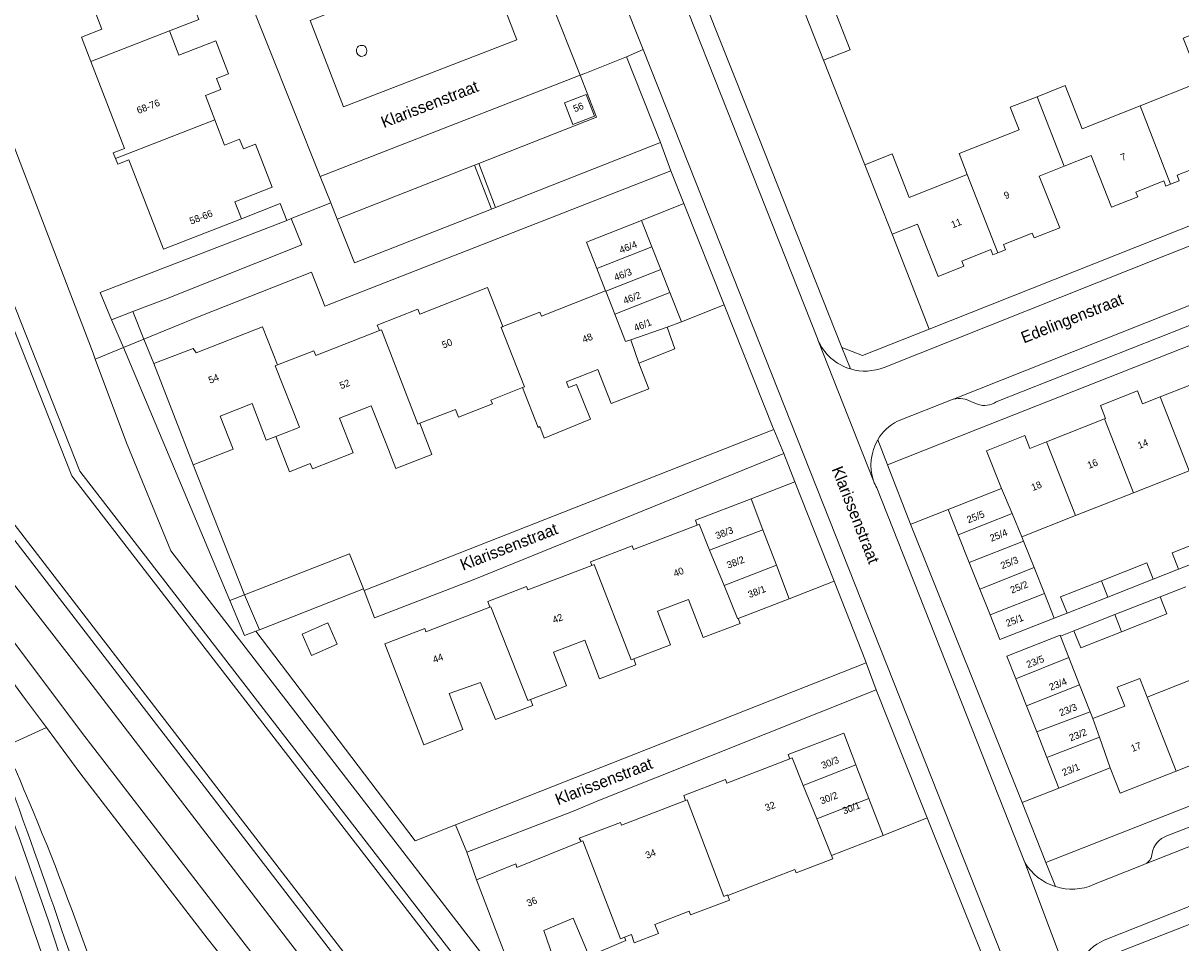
# Model space of a CAD drawing. Header units: metres. Extents: x 151448 to 154749, y 463108 to 465296.
# Tile 404 of 449: x 154194 to 154318, y 464503 to 464602. Entities that reach past the tile are written whole.
import ezdxf
from ezdxf.enums import TextEntityAlignment as Align

# ---------------------------------------------------------------- set-up
doc = ezdxf.new("R2010")
doc.units = ezdxf.units.M
for name, color, linetype, lineweight in [('B-PV-GK-BESCHOEIING-G', 253, 'Continuous', 9), ('B-PV-GR-BEPLANTING_CULTUUR_BODEMBEDEKKER-GV', 253, 'Continuous', 9), ('B-PV-GR-BEPLANTING_CULTUUR_BOSPLANTSOEN-GV', 253, 'Continuous', 9), ('B-PV-GR-BEPLANTING_CULTUUR_HEESTERS-GV', 253, 'Continuous', 9), ('B-PV-GR-GROENVOORZIENING-GV', 253, 'Continuous', 9), ('B-PV-GR-HAAG-GV', 253, 'Continuous', 9), ('B-PV-OG-BEBOUWING-GV', 1, 'Continuous', 9), ('B-PV-OG-BEBOUWING-T18', 2, 'Continuous', 9), ('B-PV-OG-TERREIN_BEGROEID-GV', 253, 'Continuous', 9), ('B-PV-OG-TERREIN_ERF-GV', 253, 'Continuous', 9), ('B-PV-OG-TERREIN_OEVER-GV', 253, 'Continuous', 9), ('B-PV-OG-TOPOGRAFIE-T18', 2, 'Continuous', 9), ('B-PV-OG-WATER-GV', 253, 'Continuous', 9), ('B-PV-OG-WATER_SLOOT-GV', 253, 'Continuous', 9), ('B-PV-VH-GESLOTENVERHARDING_ASFALT-GV', 253, 'Continuous', 9), ('B-PV-VH-OPENVERHARDING_BETONSTRAATSTEEN-GV', 253, 'Continuous', 9), ('B-PV-VH-OPENVERHARDING_TEGEL-GV', 253, 'Continuous', 9)]:
    doc.layers.add(name, color=color, linetype=linetype, lineweight=lineweight)
doc.styles.add('Drong', font='txt', dxfattribs={"height": 1.8})

msp = doc.modelspace()

# ---------------------------------------------------------------- linework, layer by layer
at = {"layer": 'B-PV-GK-BESCHOEIING-G', "flags": 128}
for points in [[(154167.46, 464635.575), (154174.931, 464616.342), (154199.651, 464553.842), (154241.229, 464500)], [(154228.365, 464500), (154160.174, 464588.534), (154145.379, 464626.395)]]:
    msp.add_lwpolyline(points, dxfattribs=at)
at = {"layer": 'B-PV-GR-BEPLANTING_CULTUUR_BODEMBEDEKKER-GV', "flags": 128}
for points in [[(154205.332, 464571.011), (154208.839, 464572.322), (154223.491, 464578.158), (154222.349, 464580.984), (154221.862, 464580.79), (154201.825, 464573.029), (154203.052, 464570.114)], [(154203.052, 464570.114), (154204.313, 464567.119), (154206.498, 464568.011), (154205.332, 464571.011)]]:
    msp.add_lwpolyline(points, close=True, dxfattribs=at)
at = {"layer": 'B-PV-GR-BEPLANTING_CULTUUR_BOSPLANTSOEN-GV', "flags": 128}
msp.add_lwpolyline([(154246.066, 464500), (154242.268, 464509.934), (154241.201, 464512.883), (154239.985, 464515.833), (154235.657, 464514.12), (154218.55, 464536.648), (154217.341, 464536.174), (154215.762, 464539.926), (154204.313, 464567.119), (154201.293, 464565.888), (154204.635, 464556.872), (154209.403, 464545.27), (154244.253, 464500.125)], dxfattribs=at)
at = {"layer": 'B-PV-GR-BEPLANTING_CULTUUR_HEESTERS-GV', "flags": 128}
for points in [[(154262.023, 464589.155), (154258.356, 464598.361), (154253.882, 464596.578), (154253.381, 464596.379), (154255.155, 464591.881), (154242.504, 464586.911), (154244.307, 464582.186)], [(154227.288, 464580.933), (154229.162, 464576.228), (154243.857, 464582.009), (154242.04, 464586.729)], [(154207.569, 464565.411), (154206.498, 464568.011), (154204.313, 464567.119), (154215.762, 464539.926), (154217.33, 464540.54), (154211.796, 464554.511)], [(154230.108, 464541.186), (154228.615, 464544.96), (154217.33, 464540.54), (154218.939, 464536.801)]]:
    msp.add_lwpolyline(points, close=True, dxfattribs=at)
at = {"layer": 'B-PV-GR-GROENVOORZIENING-GV', "flags": 128}
for points in [[(154229.358, 464598.982), (154229.403, 464598.794), (154229.518, 464598.606), (154229.634, 464598.505), (154229.814, 464598.401), (154230.038, 464598.44), (154230.21, 464598.516), (154230.353, 464598.62), (154230.421, 464598.795), (154230.458, 464599.001), (154230.427, 464599.209), (154230.361, 464599.363), (154230.265, 464599.506), (154230.13, 464599.579), (154229.944, 464599.594), (154229.741, 464599.574), (154229.57, 464599.503), (154229.462, 464599.388), (154229.377, 464599.19)], [(154215.762, 464539.926), (154217.341, 464536.174), (154218.55, 464536.648), (154218.939, 464536.801), (154217.33, 464540.54)]]:
    msp.add_lwpolyline(points, close=True, dxfattribs=at)
at = {"layer": 'B-PV-GR-HAAG-GV', "flags": 128}
msp.add_lwpolyline([(154218.939, 464536.801), (154217.33, 464540.54), (154215.762, 464539.926), (154217.341, 464536.174), (154218.55, 464536.648)], close=True, dxfattribs=at)
at = {"layer": 'B-PV-OG-BEBOUWING-GV', "flags": 128}
for points in [[(154283.644, 464614.818), (154282.856, 464614.508), (154283.051, 464614.013), (154280.031, 464612.824), (154279.819, 464613.362), (154277.113, 464612.296), (154279.366, 464606.571), (154276.589, 464605.478), (154279.532, 464598.002), (154282.39, 464599.127), (154280.566, 464603.762), (154286.969, 464606.282)], [(154200.808, 464597.877), (154209.256, 464601.158), (154212.42, 464602.387), (154210.402, 464607.582), (154201.003, 464603.932), (154202.008, 464601.345), (154199.795, 464600.485)], [(154316.838, 464584.681), (154317.764, 464585.047), (154317.529, 464585.642), (154320.482, 464586.807), (154320.7, 464586.255), (154323.499, 464587.359), (154321.303, 464592.924), (154324.003, 464593.99), (154321.098, 464601.516), (154318.201, 464600.372), (154320.06, 464595.663), (154313.557, 464593.097)], [(154203.468, 464587.441), (154214.138, 464591.585), (154213.123, 464594.198), (154214.784, 464594.843), (154214.328, 464596.015), (154215.625, 464596.519), (154214.241, 464600.081), (154210.273, 464598.54), (154209.256, 464601.158), (154200.808, 464597.877), (154204.441, 464588.523), (154203.23, 464588.052)], [(154305.418, 464586.6), (154308.316, 464587.744), (154310.504, 464582.2), (154313.308, 464583.307), (154313.099, 464583.834), (154316.106, 464585.021), (154316.32, 464584.477), (154316.838, 464584.681), (154313.557, 464593.097), (154307.327, 464590.638), (154305.5, 464595.267), (154302.488, 464594.078)], [(154254.938, 464591.994), (154254.04, 464594.314), (154251.709, 464593.412), (154252.608, 464591.091)], [(154298.28, 464577.307), (154299.098, 464577.63), (154298.873, 464578.201), (154301.96, 464579.419), (154302.164, 464578.902), (154304.92, 464579.989), (154302.729, 464585.539), (154305.418, 464586.6), (154302.488, 464594.078), (154299.612, 464592.943), (154300.568, 464590.52), (154294.114, 464587.973), (154294.995, 464585.717)], [(154214.138, 464591.585), (154203.468, 464587.441), (154203.705, 464586.829), (154204.892, 464587.29), (154208.615, 464577.705), (154217.012, 464580.967), (154216.303, 464582.792), (154220.31, 464584.348), (154218.512, 464588.975), (154217.209, 464588.469), (154216.807, 464589.502), (154215.192, 464588.874)], [(154286.927, 464579.291), (154289.658, 464580.369), (154291.87, 464574.764), (154294.622, 464575.85), (154294.398, 464576.418), (154297.525, 464577.652), (154297.745, 464577.096), (154298.28, 464577.307), (154294.995, 464585.717), (154288.758, 464583.255), (154286.917, 464587.92), (154283.979, 464586.76)], [(154259.994, 464580.777), (154254.062, 464578.446), (154255.171, 464575.625), (154261.105, 464577.95)], [(154261.105, 464577.95), (154255.171, 464575.625), (154256.118, 464573.215), (154256.149, 464573.181), (154262.07, 464575.494)], [(154256.149, 464573.181), (154257.117, 464570.719), (154263.034, 464573.041), (154262.07, 464575.494)], [(154245.097, 464569.374), (154243.449, 464573.568), (154236.154, 464570.701), (154235.945, 464571.232), (154231.598, 464569.523), (154231.822, 464568.954), (154232.051, 464569.044), (154235.954, 464558.896), (154236.183, 464558.986), (154240.003, 464560.455), (154240.309, 464559.659), (154243.966, 464561.081), (154243.808, 464561.485), (154247.204, 464562.816), (154247.407, 464562.896), (154244.894, 464569.294)], [(154256.118, 464573.215), (154249.236, 464570.511), (154249.069, 464570.936), (154245.097, 464569.374), (154244.894, 464569.294), (154247.407, 464562.896), (154247.204, 464562.816), (154248.88, 464558.549), (154249.067, 464558.623), (154249.522, 464557.388), (154254.51, 464559.415), (154253.001, 464563.14), (154252.156, 464562.828), (154251.919, 464563.43), (154255.279, 464564.75), (154256.716, 464561.093), (154260.775, 464562.688), (154259.696, 464565.435), (154258.826, 464567.948), (154258.275, 464567.757), (154257.117, 464570.719), (154256.149, 464573.181)], [(154262.759, 464569.309), (154264.267, 464569.902), (154263.034, 464573.041), (154257.117, 464570.719), (154258.275, 464567.757), (154258.826, 464567.948)], [(154220.865, 464565.248), (154219.26, 464569.332), (154212.122, 464566.562), (154211.827, 464567.013), (154207.569, 464565.411), (154211.796, 464554.511), (154216.105, 464556.212), (154214.696, 464559.741), (154218.153, 464561.123), (154219.667, 464557.186), (154220.68, 464557.576), (154222.916, 464558.437), (154223.232, 464558.559), (154220.622, 464565.152)], [(154220.865, 464565.248), (154220.622, 464565.152), (154223.232, 464558.559), (154222.916, 464558.437), (154220.68, 464557.576), (154222.174, 464553.782), (154224.397, 464554.65), (154224.617, 464554.087), (154228.999, 464555.826), (154227.545, 464559.525), (154230.946, 464560.861), (154232.537, 464556.813), (154233.598, 464554.114), (154237.471, 464555.637), (154236.183, 464558.986), (154235.954, 464558.896), (154232.051, 464569.044), (154231.822, 464568.954), (154224.974, 464566.263), (154224.77, 464566.783)], [(154259.696, 464565.435), (154263.584, 464566.996), (154262.759, 464569.309), (154258.826, 464567.948)], [(154325.048, 464556.349), (154321.943, 464564.279), (154315.718, 464561.816), (154318.82, 464553.885)], [(154318.82, 464553.885), (154315.718, 464561.816), (154313.816, 464561.064), (154313.263, 464562.46), (154309.303, 464560.893), (154309.855, 464559.497), (154309.737, 464559.45), (154312.842, 464551.52)], [(154306.631, 464549.062), (154312.842, 464551.52), (154309.737, 464559.45), (154303.495, 464556.98)], [(154298.662, 464551.99), (154299.804, 464549.279), (154300.858, 464546.778), (154306.631, 464549.062), (154303.495, 464556.98), (154301.722, 464556.279), (154301.172, 464557.669), (154297.059, 464556.042)], [(154298.662, 464551.99), (154292.951, 464549.73), (154294.027, 464547.01), (154299.804, 464549.279)], [(154271.76, 464550.855), (154265.77, 464548.559), (154265.963, 464548.055), (154266.17, 464548.134), (154267.306, 464545.357), (154273.033, 464547.533)], [(154301.038, 464546.322), (154300.858, 464546.778), (154299.804, 464549.279), (154294.027, 464547.01), (154295.207, 464544.027)], [(154268.865, 464541.549), (154267.306, 464545.357), (154266.17, 464548.134), (154265.963, 464548.055), (154259.116, 464545.431), (154258.965, 464545.825), (154254.493, 464544.112), (154254.648, 464543.709), (154254.885, 464543.8), (154258.888, 464533.57), (154259.151, 464533.671), (154263.088, 464535.18), (154261.704, 464538.793), (154265.021, 464540.064), (154266.597, 464535.952), (154270.57, 464537.475), (154270.361, 464538.02), (154270.317, 464538.003)], [(154268.865, 464541.549), (154274.493, 464543.723), (154273.033, 464547.533), (154267.306, 464545.357)], [(154322.254, 464545.106), (154321.564, 464546.87), (154316.988, 464545.059), (154317.685, 464543.299)], [(154295.207, 464544.027), (154296.339, 464541.168), (154302.165, 464543.476), (154301.038, 464546.322)], [(154243.698, 464539.24), (154243.796, 464539.278), (154247.77, 464529.198), (154248.052, 464529.306), (154251.921, 464530.788), (154250.536, 464534.403), (154253.878, 464535.683), (154255.467, 464531.536), (154259.393, 464533.04), (154259.151, 464533.671), (154258.888, 464533.57), (154254.885, 464543.8), (154254.648, 464543.709), (154247.766, 464541.073), (154247.629, 464541.431), (154243.47, 464539.837)], [(154274.493, 464543.723), (154268.865, 464541.549), (154270.317, 464538.003), (154270.361, 464538.02), (154275.869, 464540.131)], [(154302.165, 464543.476), (154296.339, 464541.168), (154297.439, 464538.388), (154303.272, 464540.677)], [(154309.406, 464542.058), (154310.096, 464540.316), (154314.975, 464542.234), (154314.29, 464543.978)], [(154310.096, 464540.316), (154309.406, 464542.058), (154305.023, 464540.335), (154305.709, 464538.591)], [(154298.487, 464535.738), (154304.314, 464538.043), (154303.272, 464540.677), (154297.439, 464538.388)], [(154310.847, 464538.421), (154311.235, 464537.442), (154311.572, 464536.581), (154316.438, 464538.493), (154315.714, 464540.334)], [(154248.052, 464529.306), (154247.77, 464529.198), (154243.796, 464539.278), (154243.698, 464539.24), (154236.809, 464536.585), (154236.713, 464536.934), (154232.404, 464535.283), (154236.582, 464524.434), (154240.791, 464526.086), (154239.334, 464529.936), (154242.69, 464531.148), (154244.295, 464527.148), (154248.294, 464528.645)], [(154311.572, 464536.581), (154311.235, 464537.442), (154310.847, 464538.421), (154306.457, 464536.696), (154307.18, 464534.855)], [(154226.286, 464537.538), (154223.539, 464536.332), (154224.544, 464534.043), (154227.291, 464535.249)], [(154300.209, 464531.518), (154305.905, 464533.816), (154305.001, 464536.108), (154304.964, 464536.201), (154299.251, 464533.947)], [(154301.351, 464528.621), (154307.058, 464530.891), (154305.905, 464533.816), (154300.209, 464531.518)], [(154320.492, 464531.986), (154314.324, 464529.554), (154317.433, 464521.615), (154323.6, 464524.047)], [(154307.058, 464530.891), (154301.351, 464528.621), (154302.458, 464525.816), (154308.202, 464527.991)], [(154308.492, 464527.255), (154309.183, 464525.26), (154310.331, 464521.95), (154311.401, 464519.236), (154317.433, 464521.615), (154314.324, 464529.554), (154313.529, 464531.571), (154311.108, 464530.617), (154311.904, 464528.6)], [(154308.202, 464527.991), (154302.458, 464525.816), (154303.541, 464523.068), (154309.183, 464525.26), (154308.492, 464527.255)], [(154275.921, 464522.945), (154276.17, 464523.041), (154277.367, 464520.071), (154283.026, 464522.287), (154281.708, 464525.692), (154275.751, 464523.387)], [(154303.541, 464523.068), (154304.837, 464519.783), (154310.331, 464521.95), (154309.183, 464525.26)], [(154264.73, 464518.469), (154264.907, 464518.538), (154268.824, 464508.154), (154269.22, 464508.307), (154269.249, 464508.232), (154276.47, 464511.046), (154276.616, 464510.668), (154280.541, 464512.187), (154280.399, 464512.554), (154278.816, 464516.477), (154277.367, 464520.071), (154276.17, 464523.041), (154275.921, 464522.945), (154269.156, 464520.328), (154269.006, 464520.714), (154264.532, 464518.983)], [(154284.421, 464518.679), (154283.132, 464522.012), (154283.026, 464522.287), (154277.367, 464520.071), (154278.816, 464516.477)], [(154253.49, 464514.058), (154253.673, 464514.133), (154257.74, 464503.576), (154258.172, 464503.752), (154258.894, 464504.045), (154259.202, 464503.174), (154261.796, 464504.146), (154261.418, 464505.119), (154265.121, 464506.551), (154265.24, 464506.18), (154265.528, 464506.272), (154269.436, 464507.75), (154269.249, 464508.232), (154269.22, 464508.307), (154268.824, 464508.154), (154264.907, 464518.538), (154264.73, 464518.469), (154257.852, 464515.808), (154257.741, 464516.093), (154253.294, 464514.408)], [(154280.399, 464512.554), (154285.959, 464514.705), (154284.421, 464518.679), (154278.816, 464516.477)], [(154242.268, 464509.934), (154246.066, 464500), (154246.397, 464499.135), (154248.933, 464500), (154250.808, 464500.639), (154249.497, 464504.484), (154252.654, 464505.798), (154254.371, 464501.732), (154258.318, 464503.401), (154258.172, 464503.752), (154257.74, 464503.576), (154253.673, 464514.133), (154253.49, 464514.058), (154246.573, 464511.236), (154246.478, 464511.636)]]:
    msp.add_lwpolyline(points, close=True, dxfattribs=at)
at = {"layer": 'B-PV-OG-TERREIN_BEGROEID-GV', "flags": 128}
for points in [[(154224.574, 464500.125), (154200.608, 464531.328), (154157.514, 464586.764)], [(154184.338, 464520.96), (154196.042, 464526.28), (154193.807, 464529.307), (154191.93, 464531.85), (154172.981, 464557.006), (154162.733, 464570.485)], [(154174.992, 464558.832), (154195.966, 464530.926), (154199.813, 464525.807), (154219.705, 464500)], [(154304.573, 464386.422), (154296.464, 464397.404), (154271.857, 464429.651), (154269.763, 464432.395), (154254.435, 464451.851), (154241.371, 464468.05), (154230.236, 464482.439), (154219.782, 464495.452), (154216.201, 464500), (154213.324, 464503.656), (154199.626, 464521.427), (154196.042, 464526.28), (154184.338, 464520.96)]]:
    msp.add_lwpolyline(points, dxfattribs=at)
at = {"layer": 'B-PV-OG-TERREIN_BEGROEID-GV'}
for points in [[(154192.671, 464521.864, -0.0330103), (154206.281, 464483.868)], [(154184.338, 464520.96, -0.0328946), (154195.839, 464491.307)], [(154202.369, 464480.452, 0.017149), (154188.936, 464520.525)]]:
    msp.add_lwpolyline(points, format="xyb", dxfattribs=at)
at = {"layer": 'B-PV-OG-TERREIN_ERF-GV', "flags": 128}
for points in [[(154181.479, 464617.63), (154201.056, 464566.527), (154201.293, 464565.888), (154204.313, 464567.119), (154203.052, 464570.114), (154201.825, 464573.029), (154221.862, 464580.79), (154221.158, 464582.588), (154217.012, 464580.967), (154208.615, 464577.705), (154204.892, 464587.29), (154203.705, 464586.829), (154203.468, 464587.441), (154203.23, 464588.052), (154204.441, 464588.523), (154200.808, 464597.877), (154199.795, 464600.485), (154202.008, 464601.345), (154201.003, 464603.932)], [(154212.42, 464602.387), (154209.256, 464601.158), (154210.273, 464598.54), (154214.241, 464600.081), (154215.625, 464596.519), (154214.328, 464596.015), (154214.784, 464594.843), (154213.123, 464594.198), (154214.138, 464591.585), (154215.192, 464588.874), (154216.807, 464589.502), (154217.209, 464588.469), (154218.512, 464588.975), (154220.31, 464584.348), (154216.303, 464582.792), (154217.012, 464580.967), (154221.158, 464582.588), (154221.862, 464580.79), (154222.349, 464580.984), (154226.594, 464582.672), (154225.472, 464585.491), (154216.98, 464606.809)], [(154280.566, 464603.762), (154282.39, 464599.127), (154279.532, 464598.002), (154283.979, 464586.76), (154286.917, 464587.92), (154288.758, 464583.255), (154294.995, 464585.717), (154294.114, 464587.973), (154300.568, 464590.52), (154299.612, 464592.943), (154302.488, 464594.078), (154305.5, 464595.267), (154307.327, 464590.638), (154313.557, 464593.097), (154320.06, 464595.663)], [(154320.482, 464586.807), (154317.529, 464585.642), (154317.764, 464585.047), (154316.838, 464584.681), (154316.32, 464584.477), (154316.106, 464585.021), (154313.099, 464583.834), (154313.308, 464583.307), (154310.504, 464582.2), (154308.316, 464587.744), (154305.418, 464586.6), (154302.729, 464585.539), (154304.92, 464579.989), (154302.164, 464578.902), (154301.96, 464579.419), (154298.873, 464578.201), (154299.098, 464577.63), (154298.28, 464577.307), (154297.745, 464577.096), (154297.525, 464577.652), (154294.398, 464576.418), (154294.622, 464575.85), (154291.87, 464574.764), (154289.658, 464580.369), (154286.927, 464579.291), (154290.878, 464569.109), (154346.782, 464591.262)], [(154353.931, 464581.183), (154296.094, 464558.339), (154286.413, 464554.515), (154288.904, 464548.142), (154289.023, 464548.189), (154292.951, 464549.73), (154298.662, 464551.99), (154297.059, 464556.042), (154301.172, 464557.669), (154301.722, 464556.279), (154303.495, 464556.98), (154309.737, 464559.45), (154309.855, 464559.497), (154309.303, 464560.893), (154313.263, 464562.46), (154313.816, 464561.064), (154315.718, 464561.816), (154321.943, 464564.279)], [(154318.82, 464553.885), (154312.842, 464551.52), (154306.631, 464549.062), (154300.858, 464546.778), (154301.038, 464546.322), (154302.165, 464543.476), (154303.272, 464540.677), (154304.314, 464538.043), (154305.709, 464538.591), (154305.023, 464540.335), (154309.406, 464542.058), (154314.29, 464543.978), (154314.975, 464542.234), (154317.685, 464543.299), (154316.988, 464545.059), (154321.564, 464546.87)], [(154318.487, 464541.406), (154315.714, 464540.334), (154316.438, 464538.493), (154311.572, 464536.581), (154307.18, 464534.855), (154306.457, 464536.696), (154305.001, 464536.108), (154305.905, 464533.816), (154307.058, 464530.891), (154308.202, 464527.991), (154308.492, 464527.255), (154311.904, 464528.6), (154311.108, 464530.617), (154313.529, 464531.571), (154314.324, 464529.554), (154320.492, 464531.986)], [(154372.301, 464526.064), (154310.6, 464501.906)], [(154297.33, 464500), (154294.513, 464507.032), (154290.682, 464516.597), (154285.959, 464514.705), (154280.399, 464512.554), (154280.541, 464512.187), (154276.616, 464510.668), (154276.47, 464511.046), (154269.249, 464508.232), (154269.436, 464507.75), (154265.528, 464506.272), (154265.24, 464506.18), (154265.121, 464506.551), (154261.418, 464505.119), (154261.796, 464504.146), (154259.202, 464503.174), (154258.894, 464504.045), (154258.172, 464503.752), (154258.318, 464503.401), (154254.371, 464501.732), (154252.654, 464505.798), (154249.497, 464504.484), (154250.808, 464500.639)]]:
    msp.add_lwpolyline(points, dxfattribs=at)
for points in [[(154276.589, 464605.478), (154272.695, 464615.37), (154266.413, 464612.853), (154264.36, 464610.399), (154272.516, 464589.842), (154281.524, 464567.139), (154283.738, 464566.283), (154290.878, 464569.109), (154286.927, 464579.291), (154283.979, 464586.76), (154279.532, 464598.002)], [(154255.171, 464575.625), (154254.062, 464578.446), (154259.994, 464580.777), (154264.549, 464582.587), (154263.144, 464586.124), (154225.975, 464571.561), (154224.522, 464575.215), (154212.462, 464570.443), (154206.498, 464568.011), (154207.569, 464565.411), (154211.827, 464567.013), (154212.122, 464566.562), (154219.26, 464569.332), (154220.865, 464565.248), (154224.77, 464566.783), (154224.974, 464566.263), (154231.822, 464568.954), (154231.598, 464569.523), (154235.945, 464571.232), (154236.154, 464570.701), (154243.449, 464573.568), (154245.097, 464569.374), (154249.069, 464570.936), (154249.236, 464570.511), (154256.118, 464573.215)], [(154264.267, 464569.902), (154268.864, 464571.728), (154264.549, 464582.587), (154259.994, 464580.777), (154261.105, 464577.95), (154262.07, 464575.494), (154263.034, 464573.041)], [(154264.267, 464569.902), (154262.759, 464569.309), (154263.584, 464566.996), (154259.696, 464565.435), (154260.775, 464562.688), (154256.716, 464561.093), (154255.279, 464564.75), (154251.919, 464563.43), (154252.156, 464562.828), (154253.001, 464563.14), (154254.51, 464559.415), (154249.522, 464557.388), (154249.067, 464558.623), (154248.88, 464558.549), (154247.204, 464562.816), (154243.808, 464561.485), (154243.966, 464561.081), (154240.309, 464559.659), (154240.003, 464560.455), (154236.183, 464558.986), (154237.471, 464555.637), (154233.598, 464554.114), (154232.537, 464556.813), (154230.946, 464560.861), (154227.545, 464559.525), (154228.999, 464555.826), (154224.617, 464554.087), (154224.397, 464554.65), (154222.174, 464553.782), (154220.68, 464557.576), (154219.667, 464557.186), (154218.153, 464561.123), (154214.696, 464559.741), (154216.105, 464556.212), (154211.796, 464554.511), (154217.33, 464540.54), (154228.615, 464544.96), (154230.108, 464541.186), (154230.169, 464541.033), (154274.193, 464558.315), (154274.132, 464558.468), (154268.864, 464571.728)], [(154280.67, 464542.018), (154275.869, 464540.131), (154270.361, 464538.02), (154270.57, 464537.475), (154266.597, 464535.952), (154265.021, 464540.064), (154261.704, 464538.793), (154263.088, 464535.18), (154259.151, 464533.671), (154259.393, 464533.04), (154255.467, 464531.536), (154253.878, 464535.683), (154250.536, 464534.403), (154251.921, 464530.788), (154248.052, 464529.306), (154248.294, 464528.645), (154244.295, 464527.148), (154242.69, 464531.148), (154239.334, 464529.936), (154240.791, 464526.086), (154236.582, 464524.434), (154232.404, 464535.283), (154236.713, 464536.934), (154236.809, 464536.585), (154243.698, 464539.24), (154243.47, 464539.837), (154247.629, 464541.431), (154247.766, 464541.073), (154254.648, 464543.709), (154254.493, 464544.112), (154258.965, 464545.825), (154259.116, 464545.431), (154265.963, 464548.055), (154265.77, 464548.559), (154271.76, 464550.855), (154276.467, 464552.705), (154275.278, 464555.73), (154241.908, 464542.163), (154231.285, 464538.083), (154230.169, 464541.033), (154230.108, 464541.186), (154218.939, 464536.801), (154218.55, 464536.648), (154235.657, 464514.12), (154239.985, 464515.833), (154284.122, 464533.239), (154284.041, 464533.446)], [(154275.869, 464540.131), (154280.67, 464542.018), (154276.467, 464552.705), (154271.76, 464550.855), (154273.033, 464547.533), (154274.493, 464543.723)], [(154303.443, 464511.796), (154334.162, 464523.859), (154370.864, 464538.345), (154369.088, 464543.062), (154366.215, 464541.929), (154366.581, 464540.999), (154360.192, 464538.479), (154354.186, 464536.11), (154347.906, 464533.634), (154341.868, 464531.252), (154335.798, 464528.858), (154329.57, 464526.402), (154323.6, 464524.047), (154317.433, 464521.615), (154311.401, 464519.236), (154310.331, 464521.95), (154304.837, 464519.783), (154300.889, 464518.237)], [(154226.286, 464537.538), (154227.291, 464535.249), (154224.544, 464534.043), (154223.539, 464536.332)], [(154283.026, 464522.287), (154283.132, 464522.012), (154284.421, 464518.679), (154285.959, 464514.705), (154290.682, 464516.597), (154287.769, 464523.87), (154285.183, 464530.327), (154255.482, 464518.471), (154252.575, 464517.255), (154241.201, 464512.883), (154242.268, 464509.934), (154246.478, 464511.636), (154246.573, 464511.236), (154253.49, 464514.058), (154253.294, 464514.408), (154257.741, 464516.093), (154257.852, 464515.808), (154264.73, 464518.469), (154264.532, 464518.983), (154269.006, 464520.714), (154269.156, 464520.328), (154275.921, 464522.945), (154275.751, 464523.387), (154281.708, 464525.692)]]:
    msp.add_lwpolyline(points, close=True, dxfattribs=at)
at = {"layer": 'B-PV-OG-TERREIN_OEVER-GV', "flags": 128}
for points in [[(154302.723, 464404.363), (154300.796, 464406.372), (154298.19, 464405.301), (154297.253, 464406.455), (154298.523, 464408.683), (154295.076, 464413.294), (154264.384, 464453.449), (154249.355, 464472.752), (154228.365, 464500), (154160.174, 464588.534), (154145.379, 464626.395)], [(154142.421, 464625.133), (154149.601, 464606.947), (154154.487, 464594.657), (154157.514, 464586.764), (154200.608, 464531.328), (154224.574, 464500.125), (154224.67, 464500), (154224.764, 464499.875), (154233.44, 464488.381), (154246.299, 464471.686), (154257.288, 464457.597), (154270.345, 464440.652), (154283.744, 464423.056), (154294.274, 464407.646), (154296.501, 464403.962), (154300.637, 464402.443), (154302.723, 464404.363)], [(154174.931, 464616.342), (154199.651, 464553.842), (154241.229, 464500), (154246.662, 464492.885), (154300.466, 464423.247), (154307.703, 464408.248), (154310.75, 464400.548), (154313.348, 464401.576), (154302.372, 464424.225), (154298.826, 464428.886), (154290.994, 464439.263), (154277.247, 464457.011), (154265.228, 464472.852), (154251.926, 464490.197), (154244.446, 464499.875), (154244.349, 464500), (154244.253, 464500.125), (154209.403, 464545.27), (154204.635, 464556.872), (154201.293, 464565.888), (154201.056, 464566.527), (154181.479, 464617.63)], [(154279.274, 464388.598), (154257.693, 464416.349), (154241.449, 464436.52), (154234.836, 464444.201), (154224.643, 464455.728), (154218.958, 464461.795), (154215.35, 464466.166), (154210.101, 464471.499), (154207.391, 464474.95), (154206.574, 464476.165), (154204.871, 464479.863), (154203.031, 464484.898), (154199.894, 464494.459), (154196.242, 464505.631), (154193.078, 464514.585), (154190.753, 464520.662)]]:
    msp.add_lwpolyline(points, dxfattribs=at)
at = {"layer": 'B-PV-OG-TERREIN_OEVER-GV'}
for points in [[(154206.281, 464483.868, 0.0330103), (154192.671, 464521.864)], [(154188.936, 464520.525, -0.017149), (154202.369, 464480.452)], [(154191.823, 464521.043, -0.0116709), (154204.619, 464483.553)]]:
    msp.add_lwpolyline(points, format="xyb", dxfattribs=at)
at = {"layer": 'B-PV-OG-WATER-GV', "flags": 128}
for points in [[(154166.534, 464635.198), (154174.02, 464615.927), (154198.772, 464553.345), (154240.433, 464499.395), (154240.528, 464499.27), (154245.867, 464492.278), (154263.706, 464469.162), (154299.61, 464422.72), (154306.858, 464407.697), (154307.703, 464408.248), (154300.466, 464423.247), (154246.662, 464492.885), (154241.229, 464500), (154199.651, 464553.842), (154174.931, 464616.342), (154167.46, 464635.575)], [(154161.053, 464589.031), (154229.061, 464500.735), (154229.158, 464500.609), (154229.254, 464500.484), (154236.794, 464490.66), (154250.144, 464473.366), (154265.198, 464454.031), (154279.466, 464435.406), (154295.909, 464413.85), (154299.716, 464408.757), (154298.46, 464406.554), (154298.497, 464406.508), (154301.046, 464407.556), (154303.459, 464405.041), (154304.435, 464405.939), (154306.045, 464407.168), (154306.858, 464407.697), (154299.61, 464422.72), (154263.706, 464469.162), (154245.867, 464492.278), (154240.528, 464499.27), (154240.433, 464499.395), (154198.772, 464553.345), (154174.02, 464615.927)], [(154160.174, 464588.534), (154228.365, 464500), (154249.355, 464472.752), (154264.384, 464453.449), (154295.076, 464413.294), (154298.523, 464408.683), (154297.253, 464406.455), (154298.19, 464405.301), (154300.796, 464406.372), (154302.723, 464404.363), (154303.459, 464405.041), (154301.046, 464407.556), (154298.497, 464406.508), (154298.46, 464406.554), (154299.716, 464408.757), (154295.909, 464413.85), (154279.466, 464435.406), (154265.198, 464454.031), (154250.144, 464473.366), (154236.794, 464490.66), (154229.254, 464500.484), (154229.158, 464500.609), (154229.061, 464500.735), (154161.053, 464589.031)]]:
    msp.add_lwpolyline(points, dxfattribs=at)
at = {"layer": 'B-PV-OG-WATER_SLOOT-GV', "flags": 128}
msp.add_lwpolyline([(154190.753, 464520.662), (154193.078, 464514.585), (154196.242, 464505.631), (154199.894, 464494.459), (154203.031, 464484.898), (154204.871, 464479.863), (154206.574, 464476.165), (154207.391, 464474.95), (154210.101, 464471.499), (154215.35, 464466.166), (154218.958, 464461.795), (154224.643, 464455.728), (154234.836, 464444.201), (154241.449, 464436.52), (154257.693, 464416.349), (154279.274, 464388.598)], dxfattribs=at)
at = {"layer": 'B-PV-OG-WATER_SLOOT-GV'}
msp.add_lwpolyline([(154204.619, 464483.553, 0.0116709), (154191.823, 464521.043)], format="xyb", dxfattribs=at)
at = {"layer": 'B-PV-VH-GESLOTENVERHARDING_ASFALT-GV', "flags": 128}
for points in [[(154219.705, 464500), (154199.813, 464525.807), (154195.966, 464530.926), (154174.992, 464558.832)], [(154191.93, 464531.85), (154193.807, 464529.307), (154196.042, 464526.28), (154199.626, 464521.427), (154213.324, 464503.656), (154216.201, 464500)]]:
    msp.add_lwpolyline(points, dxfattribs=at)
at = {"layer": 'B-PV-VH-GESLOTENVERHARDING_ASFALT-GV'}
msp.add_lwpolyline([(154195.839, 464491.307, 0.0328946), (154184.338, 464520.96)], format="xyb", dxfattribs=at)
at = {"layer": 'B-PV-VH-OPENVERHARDING_BETONSTRAATSTEEN-GV', "flags": 128}
for points in [[(154224.299, 464609.713), (154221.63, 464608.66), (154216.98, 464606.809), (154225.472, 464585.491), (154253.381, 464596.379), (154250.207, 464604.409), (154246.345, 464614.174), (154245.408, 464616.452), (154240.814, 464614.709), (154240.313, 464616.029), (154237.641, 464614.975), (154234.973, 464613.923), (154232.304, 464612.87), (154229.636, 464611.818), (154226.967, 464610.765)], [(154242.973, 464609.559), (154224.371, 464602.27), (154227.971, 464592.998), (154246.573, 464600.198)], [(154242.973, 464609.559), (154246.573, 464600.198), (154227.971, 464592.998), (154224.371, 464602.27)], [(154229.358, 464598.982), (154229.377, 464599.19), (154229.462, 464599.388), (154229.57, 464599.503), (154229.741, 464599.574), (154229.944, 464599.594), (154230.13, 464599.579), (154230.265, 464599.506), (154230.361, 464599.363), (154230.427, 464599.209), (154230.458, 464599.001), (154230.421, 464598.795), (154230.353, 464598.62), (154230.21, 464598.516), (154230.038, 464598.44), (154229.814, 464598.401), (154229.634, 464598.505), (154229.518, 464598.606), (154229.403, 464598.794)], [(154226.594, 464582.672), (154227.288, 464580.933), (154242.04, 464586.729), (154242.504, 464586.911), (154255.155, 464591.881), (154253.381, 464596.379), (154225.472, 464585.491)], [(154254.938, 464591.994), (154252.608, 464591.091), (154251.709, 464593.412), (154254.04, 464594.314)]]:
    msp.add_lwpolyline(points, close=True, dxfattribs=at)
for points in [[(154255.319, 464611.01), (154257.823, 464605.022), (154260.18, 464599.133), (154265.033, 464586.876), (154299.433, 464500), (154301.628, 464494.452), (154306.914, 464496.543), (154301.177, 464511.788), (154285.255, 464552.04)], [(154284.93, 464552.797), (154278.931, 464567.959), (154278.917, 464567.992), (154278.882, 464568.079), (154270.583, 464589.075), (154262.944, 464608.402)], [(154351.586, 464590.928), (154350.407, 464590.463), (154316.485, 464577.079), (154286.048, 464564.986)], [(154293.514, 464561.567), (154350.304, 464584.126), (154352.407, 464585.031), (154353.196, 464585.37)], [(154350.304, 464584.126), (154293.514, 464561.567)], [(154298.097, 464561.273), (154347.399, 464580.769)], [(154278.931, 464567.959), (154284.93, 464552.797)], [(154287.476, 464559.227), (154293.487, 464561.559), (154293.514, 464561.567)], [(154295.447, 464561.275), (154296.096, 464561.022)], [(154309.71, 464503.428), (154374.527, 464529.135), (154376.292, 464529.835), (154374.255, 464535.467), (154372.327, 464534.654), (154369.803, 464533.589), (154369.78, 464533.583), (154345.18, 464523.872), (154314.134, 464511.649)], [(154365.916, 464534.231), (154339.64, 464523.732), (154316.735, 464514.762)], [(154314.134, 464511.649), (154345.18, 464523.872), (154369.78, 464533.583)], [(154314.91, 464513.107), (154314.808, 464512.603)], [(154301.177, 464511.788), (154306.914, 464496.543), (154306.758, 464497.168), (154306.54, 464498.469)], [(154313.89, 464511.552), (154308.569, 464509.412)]]:
    msp.add_lwpolyline(points, dxfattribs=at)
at = {"layer": 'B-PV-VH-OPENVERHARDING_BETONSTRAATSTEEN-GV'}
for points in [[(154282.442, 464564.821, -0.2245387), (154278.931, 464567.959)], [(154286.048, 464564.986, -0.1683334), (154282.442, 464564.821)], [(154293.514, 464561.567, -0.2142101), (154295.447, 464561.275)], [(154296.096, 464561.022, 0.2273817), (154298.097, 464561.273)], [(154285.366, 464557.199, -0.1401668), (154287.476, 464559.227)], [(154284.93, 464552.797, -0.2181031), (154285.366, 464557.199)], [(154285.255, 464552.04, -0.0385723), (154284.93, 464552.797)], [(154316.735, 464514.762, 0.2436862), (154314.91, 464513.107)], [(154304.473, 464509.194, -0.1840169), (154301.177, 464511.788)], [(154314.808, 464512.603, -0.2446308), (154314.134, 464511.649)], [(154314.134, 464511.649, -0.0544497), (154313.89, 464511.552)], [(154308.569, 464509.412, -0.1796982), (154304.473, 464509.194)], [(154307.138, 464501.066, -0.1726771), (154309.71, 464503.428)]]:
    msp.add_lwpolyline(points, format="xyb", dxfattribs=at)
at = {"layer": 'B-PV-VH-OPENVERHARDING_TEGEL-GV', "flags": 128}
for points in [[(154282.442, 464564.821), (154281.524, 464567.139), (154272.516, 464589.842), (154264.36, 464610.399), (154266.413, 464612.853), (154272.695, 464615.37), (154328.339, 464637.708)], [(154262.944, 464608.402), (154270.583, 464589.075), (154278.882, 464568.079), (154278.917, 464567.992), (154278.931, 464567.959)], [(154336.817, 464405.504), (154336.803, 464405.539), (154309.542, 464474.447), (154301.628, 464494.452), (154299.433, 464500), (154265.033, 464586.876), (154260.18, 464599.133), (154258.356, 464598.361), (154262.023, 464589.155), (154263.144, 464586.124), (154264.549, 464582.587), (154268.864, 464571.728), (154274.132, 464558.468), (154274.193, 464558.315), (154275.278, 464555.73), (154276.467, 464552.705), (154280.67, 464542.018), (154284.041, 464533.446), (154284.122, 464533.239), (154285.183, 464530.327), (154287.769, 464523.87), (154290.682, 464516.597)], [(154286.048, 464564.986), (154316.485, 464577.079), (154350.407, 464590.463), (154349.635, 464592.393), (154346.782, 464591.262), (154290.878, 464569.109), (154283.738, 464566.283), (154281.524, 464567.139), (154282.442, 464564.821)], [(154285.366, 464557.199), (154286.413, 464554.515), (154296.094, 464558.339), (154353.931, 464581.183), (154352.407, 464585.031), (154350.304, 464584.126)], [(154347.399, 464580.769), (154298.097, 464561.273)], [(154293.514, 464561.567), (154293.487, 464561.559), (154287.476, 464559.227)], [(154296.096, 464561.022), (154295.447, 464561.275)], [(154288.904, 464548.142), (154286.413, 464554.515), (154285.366, 464557.199)], [(154285.255, 464552.04), (154301.177, 464511.788)], [(154322.254, 464545.106), (154317.685, 464543.299), (154314.975, 464542.234), (154310.096, 464540.316), (154305.709, 464538.591), (154304.314, 464538.043), (154298.487, 464535.738), (154297.439, 464538.388), (154296.339, 464541.168), (154295.207, 464544.027), (154294.027, 464547.01), (154292.951, 464549.73), (154289.023, 464548.189), (154288.904, 464548.142), (154300.889, 464518.237), (154304.837, 464519.783), (154303.541, 464523.068), (154302.458, 464525.816), (154301.351, 464528.621), (154300.209, 464531.518), (154299.251, 464533.947), (154304.964, 464536.201), (154305.001, 464536.108), (154306.457, 464536.696), (154310.847, 464538.421), (154315.714, 464540.334), (154318.487, 464541.406)], [(154304.473, 464509.194), (154303.443, 464511.796), (154300.889, 464518.237), (154288.904, 464548.142)], [(154369.78, 464533.583), (154369.803, 464533.589), (154372.327, 464534.654), (154370.864, 464538.345), (154334.162, 464523.859), (154303.443, 464511.796), (154304.473, 464509.194)], [(154316.735, 464514.762), (154339.64, 464523.732), (154365.916, 464534.231)], [(154375.274, 464527.223), (154374.527, 464529.135), (154309.71, 464503.428)], [(154310.6, 464501.906), (154372.301, 464526.064), (154375.274, 464527.223)], [(154290.682, 464516.597), (154294.513, 464507.032), (154297.33, 464500), (154305.009, 464480.066), (154307.568, 464473.665), (154328.869, 464420.384), (154334.015, 464407.656), (154334.796, 464405.723), (154335.107, 464404.805), (154335.739, 464402.931)], [(154314.808, 464512.603), (154314.91, 464513.107)], [(154308.569, 464509.412), (154313.89, 464511.552)]]:
    msp.add_lwpolyline(points, dxfattribs=at)
for points in [[(154258.356, 464598.361), (154260.18, 464599.133), (154257.823, 464605.022), (154255.844, 464604.233), (154253.383, 464603.252), (154252.536, 464605.341), (154250.207, 464604.409), (154253.381, 464596.379), (154253.882, 464596.578)], [(154222.349, 464580.984), (154223.491, 464578.158), (154208.839, 464572.322), (154205.332, 464571.011), (154206.498, 464568.011), (154212.462, 464570.443), (154224.522, 464575.215), (154225.975, 464571.561), (154263.144, 464586.124), (154262.023, 464589.155), (154244.307, 464582.186), (154243.857, 464582.009), (154229.162, 464576.228), (154227.288, 464580.933), (154226.594, 464582.672)], [(154244.307, 464582.186), (154242.504, 464586.911), (154242.04, 464586.729), (154243.857, 464582.009)], [(154230.169, 464541.033), (154231.285, 464538.083), (154241.908, 464542.163), (154275.278, 464555.73), (154274.193, 464558.315)], [(154239.985, 464515.833), (154241.201, 464512.883), (154252.575, 464517.255), (154255.482, 464518.471), (154285.183, 464530.327), (154284.122, 464533.239)]]:
    msp.add_lwpolyline(points, close=True, dxfattribs=at)
at = {"layer": 'B-PV-VH-OPENVERHARDING_TEGEL-GV'}
for points in [[(154278.931, 464567.959, 0.2245387), (154282.442, 464564.821)], [(154282.442, 464564.821, 0.1683334), (154286.048, 464564.986)], [(154295.447, 464561.275, 0.2142101), (154293.514, 464561.567)], [(154298.097, 464561.273, -0.2273817), (154296.096, 464561.022)], [(154287.476, 464559.227, 0.1401668), (154285.366, 464557.199)], [(154285.366, 464557.199, 0.2181031), (154284.93, 464552.797)], [(154284.93, 464552.797, 0.0385723), (154285.255, 464552.04)], [(154314.91, 464513.107, -0.2436862), (154316.735, 464514.762)], [(154301.177, 464511.788, 0.1840169), (154304.473, 464509.194)], [(154314.134, 464511.649, 0.2446308), (154314.808, 464512.603)], [(154313.89, 464511.552, 0.0544497), (154314.134, 464511.649)], [(154304.473, 464509.194, 0.1796982), (154308.569, 464509.412)], [(154309.71, 464503.428, 0.1726771), (154307.138, 464501.066)]]:
    msp.add_lwpolyline(points, format="xyb", dxfattribs=at)

# ---------------------------------------------------------------- texts
at = {"layer": 'B-PV-OG-BEBOUWING-T18', "style": 'Drong'}
for s, rotation, p in [('68-76', 21.2, (154206.983, 464593.026)), ('56', 21.8, (154253.2, 464592.95)), ('7', 21.5, (154311.763, 464587.607)), ('9', 21.5, (154299.231, 464583.506)), ('58-66', 21.2, (154212.654, 464581.139)), ('11', 21.5, (154293.806, 464580.485)), ('46/4', 21.5, (154258.54, 464577.93)), ('46/3', 21.5, (154257.974, 464574.98)), ('46/2', 21.5, (154258.956, 464572.482)), ('46/1', 21.5, (154260.102, 464569.564)), ('50', 21.5, (154239.093, 464567.558)), ('48', 21.5, (154254.171, 464568.152)), ('54', 21.8, (154214.01, 464563.774)), ('52', 21.5, (154228.092, 464563.19)), ('14', 21.6, (154313.849, 464556.774)), ('16', 21.6, (154308.447, 464554.637)), ('18', 21.6, (154302.418, 464552.252)), ('25/5', 21.6, (154295.88, 464548.95)), ('38/3', 21, (154268.866, 464547.229)), ('25/4', 21.6, (154298.346, 464546.966)), ('38/2', 21, (154270.078, 464544.066)), ('25/3', 21.6, (154299.511, 464544.021)), ('40', 21, (154263.966, 464543.006)), ('38/1', 21, (154272.37, 464540.91)), ('25/2', 21.6, (154300.55, 464541.397)), ('42', 21, (154250.969, 464538.017)), ('25/1', 21.6, (154300.06, 464537.82)), ('44', 19.9, (154238.109, 464533.746)), ('23/5', 21.5, (154302.28, 464533.39)), ('23/4', 21.5, (154304.727, 464530.963)), ('23/3', 21.5, (154305.813, 464528.211)), ('23/2', 21.5, (154306.875, 464525.519)), ('17', 21.5, (154313.127, 464524.217)), ('30/3', 21.2, (154280.24, 464522.54)), ('23/1', 21.5, (154306.11, 464521.79)), ('30/2', 21.2, (154280.111, 464518.735)), ('32', 21.2, (154273.797, 464517.835)), ('30/1', 21.2, (154282.52, 464517.664)), ('34', 21.2, (154260.957, 464512.72)), ('36', 22.2, (154248.197, 464507.579))]:
    msp.add_text(s, height=0.75, rotation=rotation, dxfattribs=at).set_placement(p, align=Align.MIDDLE)
at = {"layer": 'B-PV-OG-TOPOGRAFIE-T18', "style": 'Drong'}
for s, rotation, p in [('Klarissenstraat', 21.3, (154237.212, 464593.3)), ('Edelingenstraat', 21.6, (154306.295, 464570.133)), ('Klarissenstraat', 291.5, (154283.021, 464549.157)), ('Klarissenstraat', 21.3, (154245.719, 464545.749)), ('Klarissenstraat', 21.3, (154255.92, 464520.542))]:
    msp.add_text(s, height=1.25, rotation=rotation, dxfattribs=at).set_placement(p, align=Align.MIDDLE)

doc.saveas('drawing.dxf')
